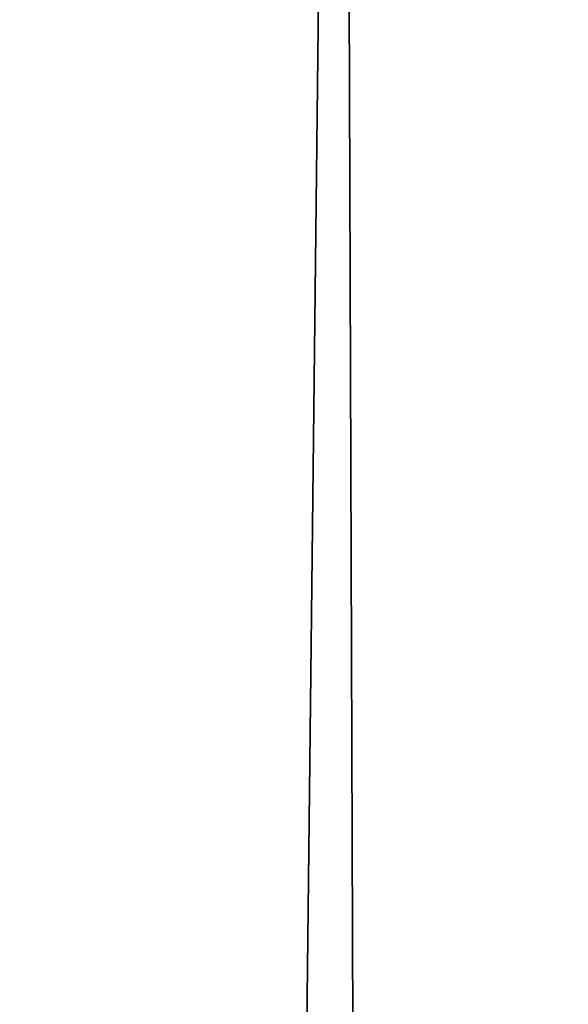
# Model space of a CAD drawing. Header units: millimetres. Extents: x -275 to 275, y -678 to 20.
# Tile 262 of 544: x -2.199 to -2.044, y -51.985 to -51.706. Entities that reach past the tile are written whole.
import ezdxf

# ---------------------------------------------------------------- set-up
doc = ezdxf.new("R2010")
doc.units = ezdxf.units.MM
doc.header["$LTSCALE"] = 65.185185
for name, color, linetype in [('237', 7, 'CONTINUOUS'), ('362', 7, 'CONTINUOUS'), ('375', 7, 'CONTINUOUS'), ('566', 7, 'CONTINUOUS'), ('568', 7, 'CONTINUOUS')]:
    doc.layers.add(name, color=color, linetype=linetype)

msp = doc.modelspace()

# ---------------------------------------------------------------- linework, layer by layer
at = {"layer": '237', "linetype": 'CONTINUOUS'}
for points in [[(-2.02482, -74.85131, -2.96229), (-2.2, -25, -1.35), (-2.63505, -74.85131, -1.35), (-2.02482, -74.85131, -2.96229)], [(-1.87094, -25.60872, -2.45872), (-2.2, -25, -1.35), (-2.02482, -74.85131, -2.96229), (-1.87094, -25.60872, -2.45872)]]:
    msp.add_3dface(points, dxfattribs=at)
at = {"layer": '362', "linetype": 'CONTINUOUS'}
for points in [[(-2, -74.7, 19.85), (-2, 0, 19.85), (-4.05721, -6.35388, 19.03355), (-2, -74.7, 19.85)], [(-2, -74.7, 19.85), (-4.05721, -6.35388, 19.03355), (-4.12132, -74.7, 18.97132), (-2, -74.7, 19.85)]]:
    msp.add_3dface(points, dxfattribs=at)
at = {"layer": '375', "linetype": 'CONTINUOUS'}
for points in [[(-2, -41.71041, -6.15), (-2.34238, -71.5, -6.28562), (-2.35355, -41.71041, -6.29645), (-2, -41.71041, -6.15)], [(-2, -71.5, -6.15), (-2.34238, -71.5, -6.28562), (-2, -41.71041, -6.15), (-2, -71.5, -6.15)]]:
    msp.add_3dface(points, dxfattribs=at)
at = {"layer": '566', "linetype": 'CONTINUOUS'}
for points in [[(-2.09344, -12.78906, 15.05), (-1.90985, -11.7926, 15.84289), (-2.63505, -74.85131, 15.05), (-2.09344, -12.78906, 15.05)], [(-2.63505, -74.85131, 15.05), (-1.90985, -11.7926, 15.84289), (-2.02482, -74.85131, 16.66229), (-2.63505, -74.85131, 15.05)]]:
    msp.add_3dface(points, dxfattribs=at)
at = {"layer": '568', "linetype": 'CONTINUOUS'}
msp.add_3dface([(-2.63505, -74.85131, 15.05), (-2.33719, -40.72058, 14.80198), (-2.09344, -12.78906, 15.05), (-2.63505, -74.85131, 15.05)], dxfattribs=at)

doc.saveas('drawing.dxf')
